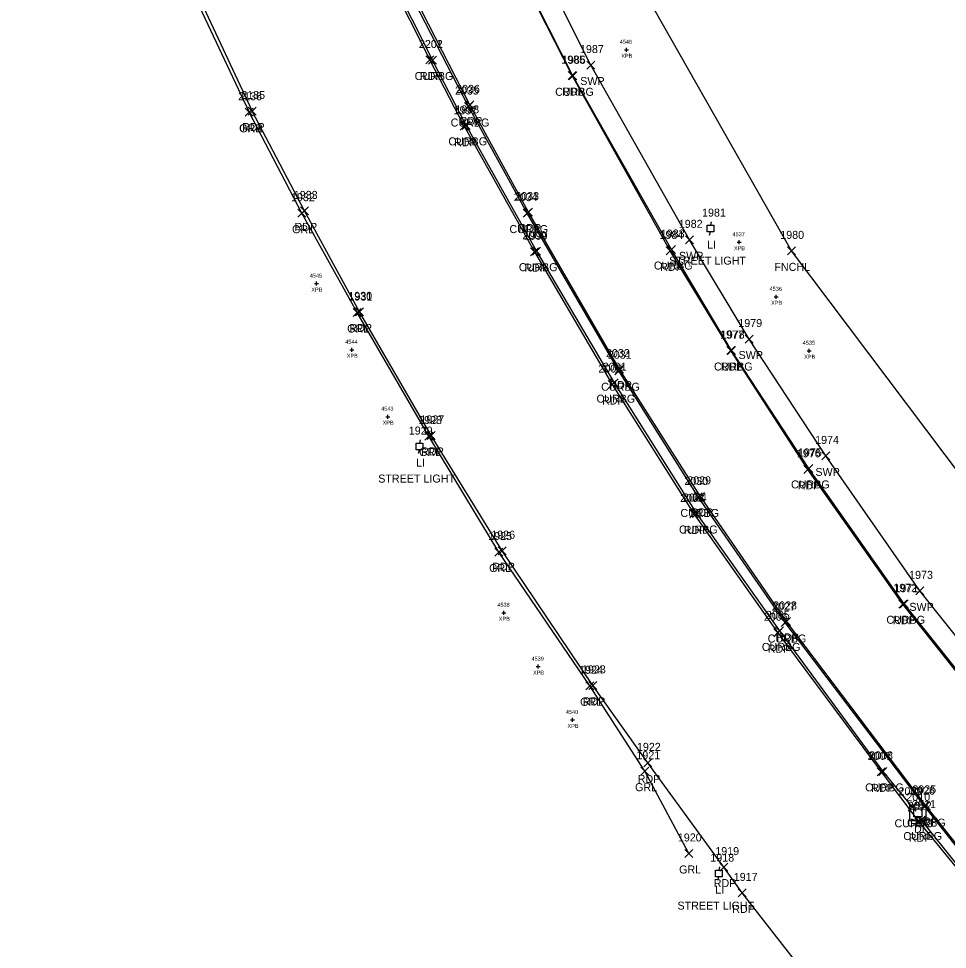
# Model space of a CAD drawing. Extents: x 1690689 to 1696275, y 438760 to 444007.
# Drawn here: x 1691497.4 to 1691729.4, y 439380.6 to 439613.2 of the extents above; entities that cross this region are included whole.
import ezdxf

# ---------------------------------------------------------------- set-up
doc = ezdxf.new("R2010")
doc.units = 0
for name, color, linetype in [('B_A', 7, 'Continuous'), ('B_I', 7, 'Continuous'), ('B_TIC', 7, 'Continuous'), ('D_A', 7, 'Continuous'), ('D_I', 7, 'Continuous'), ('DS', 7, 'Continuous'), ('L_A', 7, 'Continuous'), ('L_I', 7, 'Continuous'), ('L_TIC', 7, 'Continuous'), ('LFNC', 7, 'Continuous'), ('P_A', 7, 'Continuous'), ('P_I', 7, 'Continuous'), ('P_TIC', 7, 'Continuous'), ('PET', 7, 'Continuous'), ('R_A', 7, 'Continuous'), ('R_I', 7, 'Continuous'), ('R_TIC', 7, 'Continuous'), ('RC', 7, 'Continuous'), ('RGR', 7, 'Continuous'), ('RSW', 7, 'Continuous'), ('U_A', 7, 'Continuous'), ('U_C', 7, 'Continuous'), ('U_I', 7, 'Continuous'), ('ULP', 7, 'Continuous')]:
    doc.layers.add(name, color=color, linetype=linetype)

msp = doc.modelspace()

# ---------------------------------------------------------------- linework, layer by layer
at = {"layer": 'B_TIC'}
for p, q in [((1691649.24, 439605.43), (1691649.32, 439605.43)), ((1691677.39, 439557.32), (1691677.46, 439557.32)), ((1691571.79, 439546.98), (1691571.86, 439546.98)), ((1691686.68, 439543.68), (1691686.75, 439543.68)), ((1691580.63, 439530.44), (1691580.7, 439530.44)), ((1691694.92, 439530.19), (1691695, 439530.19)), ((1691589.61, 439513.71), (1691589.69, 439513.71)), ((1691618.63, 439464.7), (1691618.71, 439464.7)), ((1691627.17, 439451.24), (1691627.25, 439451.24)), ((1691635.8, 439437.92), (1691635.87, 439437.92))]:
    msp.add_line(p, q, dxfattribs=at)
for points in [[(1691648.74, 439605.43), (1691649.74, 439605.43)], [(1691649.24, 439604.93), (1691649.24, 439605.93)], [(1691676.89, 439557.32), (1691677.89, 439557.32)], [(1691677.39, 439556.82), (1691677.39, 439557.82)], [(1691571.78, 439546.48), (1691571.78, 439547.48)], [(1691571.28, 439546.98), (1691572.28, 439546.98)], [(1691686.18, 439543.68), (1691687.18, 439543.68)], [(1691686.68, 439543.18), (1691686.68, 439544.18)], [(1691580.62, 439529.94), (1691580.62, 439530.94)], [(1691580.12, 439530.44), (1691581.12, 439530.44)], [(1691694.42, 439530.19), (1691695.42, 439530.19)], [(1691694.92, 439529.69), (1691694.92, 439530.69)], [(1691589.11, 439513.71), (1691590.11, 439513.71)], [(1691589.61, 439513.21), (1691589.61, 439514.21)], [(1691618.13, 439464.7), (1691619.13, 439464.7)], [(1691618.63, 439464.2), (1691618.63, 439465.2)], [(1691627.17, 439450.74), (1691627.17, 439451.74)], [(1691626.67, 439451.24), (1691627.67, 439451.24)], [(1691635.29, 439437.92), (1691636.29, 439437.92)], [(1691635.79, 439437.42), (1691635.79, 439438.42)]]:
    msp.add_lwpolyline(points, dxfattribs=at)
at = {"layer": 'DS'}
for p, q in [((1691720.04, 439416.7), (1691724.04, 439416.7)), ((1691720.04, 439412.7), (1691720.04, 439416.7)), ((1691721.04, 439413.7), (1691721.04, 439415.7)), ((1691721.04, 439415.7), (1691723.04, 439415.7)), ((1691722.05, 439414.7), (1691722.05, 439414.7)), ((1691722.05, 439414.7), (1691722.05, 439414.7)), ((1691723.04, 439415.7), (1691723.04, 439413.7)), ((1691724.04, 439416.7), (1691724.04, 439412.7)), ((1691724.04, 439412.7), (1691720.04, 439412.7)), ((1691723.04, 439413.7), (1691721.04, 439413.7))]:
    msp.add_line(p, q, dxfattribs=at)
at = {"layer": 'L_TIC'}
for points in [[(1691689.47, 439554.17), (1691691.47, 439556.17)], [(1691691.47, 439554.17), (1691689.47, 439556.17)]]:
    msp.add_lwpolyline(points, dxfattribs=at)
at = {"layer": 'LFNC'}
msp.add_lwpolyline([(1691807.26, 439412.53), (1691787.48, 439430.41), (1691771.88, 439447.07), (1691690.47, 439555.17), (1691645.43, 439634.56), (1691611.1, 439707.77), (1691582.01, 439789.5), (1691566.71, 439848.94), (1691556.2, 439899.11), (1691546, 439958.42), (1691528.18, 440069.26), (1691515.01, 440157.78), (1691504.49, 440231.44), (1691500.26, 440300.18), (1691503.51, 440349.74)], dxfattribs=at)
at = {"layer": 'P_TIC'}
for points in [[(1691599.17, 439601.88), (1691601.17, 439603.88)], [(1691601.17, 439601.88), (1691599.17, 439603.88)], [(1691599.17, 439601.88), (1691601.17, 439603.88)], [(1691601.17, 439601.88), (1691599.17, 439603.88)], [(1691634.67, 439597.99), (1691636.67, 439599.99)], [(1691636.67, 439597.99), (1691634.67, 439599.99)], [(1691609.1, 439590.66), (1691611.1, 439592.66)], [(1691611.1, 439590.66), (1691609.1, 439592.66)], [(1691554.7, 439589.13), (1691556.7, 439591.13)], [(1691556.7, 439589.13), (1691554.7, 439591.13)], [(1691554.7, 439589.13), (1691556.7, 439591.13)], [(1691556.7, 439589.13), (1691554.7, 439591.13)], [(1691607.72, 439585.3), (1691609.72, 439587.3)], [(1691609.72, 439585.3), (1691607.72, 439587.3)], [(1691607.72, 439585.3), (1691609.72, 439587.3)], [(1691609.72, 439585.3), (1691607.72, 439587.3)], [(1691567.85, 439564.16), (1691569.85, 439566.16)], [(1691569.85, 439564.16), (1691567.85, 439566.16)], [(1691623.8, 439563.87), (1691625.8, 439565.87)], [(1691625.8, 439563.87), (1691623.8, 439565.87)], [(1691625.29, 439553.95), (1691627.29, 439555.95)], [(1691627.29, 439553.95), (1691625.29, 439555.95)], [(1691659.2, 439554.16), (1691661.2, 439556.16)], [(1691661.2, 439554.16), (1691659.2, 439556.16)], [(1691581.54, 439538.92), (1691583.54, 439540.92)], [(1691583.54, 439538.92), (1691581.54, 439540.92)], [(1691674.33, 439529.25), (1691676.33, 439531.25)], [(1691676.33, 439529.25), (1691674.33, 439531.25)], [(1691646.49, 439524.62), (1691648.49, 439526.62)], [(1691648.49, 439524.62), (1691646.49, 439526.62)], [(1691644.67, 439520.76), (1691646.67, 439522.76)], [(1691646.67, 439520.76), (1691644.67, 439522.76)], [(1691599.47, 439508.04), (1691601.47, 439510.04)], [(1691601.47, 439508.04), (1691599.47, 439510.04)], [(1691693.57, 439499.54), (1691695.57, 439501.54)], [(1691695.57, 439499.54), (1691693.57, 439501.54)], [(1691666.79, 439492.81), (1691668.79, 439494.81)], [(1691668.79, 439492.81), (1691666.79, 439494.81)], [(1691665.09, 439488.41), (1691667.09, 439490.41)], [(1691667.09, 439488.41), (1691665.09, 439490.41)], [(1691617.23, 439479.22), (1691619.23, 439481.22)], [(1691619.23, 439479.22), (1691617.23, 439481.22)], [(1691717.35, 439465.84), (1691719.35, 439467.84)], [(1691719.35, 439465.84), (1691717.35, 439467.84)], [(1691688.24, 439461.55), (1691690.24, 439463.55)], [(1691690.24, 439461.55), (1691688.24, 439463.55)], [(1691686.07, 439458.72), (1691688.07, 439460.72)], [(1691688.07, 439458.72), (1691686.07, 439460.72)], [(1691639.83, 439445.56), (1691641.83, 439447.56)], [(1691641.83, 439445.56), (1691639.83, 439447.56)], [(1691653.57, 439426.19), (1691655.57, 439428.19)], [(1691655.57, 439426.19), (1691653.57, 439428.19)], [(1691711.93, 439423.94), (1691713.93, 439425.94)], [(1691713.93, 439423.94), (1691711.93, 439425.94)], [(1691723.01, 439415.58), (1691725.01, 439417.58)], [(1691725.01, 439415.58), (1691723.01, 439417.58)], [(1691721.34, 439411.47), (1691723.34, 439413.47)], [(1691723.34, 439411.47), (1691721.34, 439413.47)], [(1691672.58, 439400.13), (1691674.58, 439402.13)], [(1691674.58, 439400.13), (1691672.58, 439402.13)], [(1691677.2, 439393.68), (1691679.2, 439395.68)], [(1691679.2, 439393.68), (1691677.2, 439395.68)]]:
    msp.add_lwpolyline(points, dxfattribs=at)
at = {"layer": 'PET'}
for points in [[(1691740.86, 439438.42), (1691718.35, 439466.84), (1691694.57, 439500.54), (1691675.33, 439530.25), (1691660.2, 439555.16), (1691635.67, 439598.99), (1691612.01, 439645.5), (1691603.32, 439664.85), (1691590.17, 439694.4), (1691572.17, 439740.64), (1691559.21, 439778.61), (1691539.62, 439845.89), (1691529.44, 439889.89), (1691519.24, 439952.46), (1691514.72, 439998.23), (1691509.81, 440041.51), (1691505.13, 440074.25), (1691498.69, 440110.55), (1691490.49, 440154.58), (1691477, 440226.52), (1691464.62, 440293.86), (1691463.24, 440308.16), (1691465.2, 440320.4), (1691467.78, 440327.44)], [(1691377.54, 440285.07), (1691383.03, 440263.99), (1691389.71, 440226.83), (1691397.52, 440183.99), (1691405.42, 440141.12), (1691420.18, 440061.02), (1691427.31, 440023.49), (1691441.11, 439949.89), (1691451.37, 439894.72), (1691461.75, 439846.42), (1691469.53, 439815.36), (1691477.9, 439786.08), (1691489.83, 439749.54), (1691508.6, 439697.41), (1691528.81, 439647.65), (1691555.7, 439590.13)], [(1691744.74, 439390.57), (1691724.01, 439416.58), (1691689.24, 439462.55), (1691667.79, 439493.81), (1691647.49, 439525.62), (1691624.8, 439564.87), (1691610.1, 439591.66), (1691592.95, 439625.24), (1691579.41, 439654.32), (1691570.47, 439674.98), (1691555.57, 439711.44), (1691542.52, 439747.08), (1691524.14, 439803.51), (1691505.35, 439875.13)], [(1691494.09, 439857.01), (1691500.53, 439831.34), (1691518.69, 439777.72), (1691533.02, 439743.42), (1691561.53, 439681.93), (1691576.62, 439652.02), (1691590.04, 439623.03), (1691600.17, 439602.88)], [(1691608.72, 439586.3), (1691600.17, 439602.88)], [(1691635.64, 439190.05), (1691676.02, 439233.65), (1691723.65, 439283.92), (1691748.95, 439310.32), (1691749.2, 439312.2), (1691740.13, 439321.47), (1691725.27, 439337.07), (1691702.51, 439363.5), (1691678.2, 439394.68), (1691673.58, 439401.13), (1691654.57, 439427.19), (1691640.83, 439446.56), (1691618.23, 439480.22), (1691600.47, 439509.04), (1691582.54, 439539.92), (1691568.85, 439565.16), (1691555.7, 439590.13)], [(1691608.72, 439586.3), (1691626.29, 439554.95), (1691645.67, 439521.76), (1691666.09, 439489.41), (1691687.07, 439459.72), (1691712.93, 439424.94), (1691722.34, 439412.47), (1691740.73, 439389.94)]]:
    msp.add_lwpolyline(points, dxfattribs=at)
at = {"layer": 'R_TIC'}
for points in [[(1691599.76, 439601.87), (1691601.76, 439603.87)], [(1691601.76, 439601.87), (1691599.76, 439603.87)], [(1691599.76, 439601.87), (1691601.76, 439603.87)], [(1691601.76, 439601.87), (1691599.76, 439603.87)], [(1691639.34, 439600.62), (1691641.34, 439602.62)], [(1691641.34, 439600.62), (1691639.34, 439602.62)], [(1691634.86, 439597.93), (1691636.86, 439599.93)], [(1691636.86, 439597.93), (1691634.86, 439599.93)], [(1691608.76, 439590.25), (1691610.76, 439592.25)], [(1691610.76, 439590.25), (1691608.76, 439592.25)], [(1691553.98, 439588.81), (1691555.98, 439590.81)], [(1691555.98, 439588.81), (1691553.98, 439590.81)], [(1691553.98, 439588.81), (1691555.98, 439590.81)], [(1691555.98, 439588.81), (1691553.98, 439590.81)], [(1691608.18, 439585.54), (1691610.18, 439587.54)], [(1691610.18, 439585.54), (1691608.18, 439587.54)], [(1691608.18, 439585.54), (1691610.18, 439587.54)], [(1691610.18, 439585.54), (1691608.18, 439587.54)], [(1691567.16, 439563.59), (1691569.16, 439565.59)], [(1691569.16, 439563.59), (1691567.16, 439565.59)], [(1691623.45, 439563.61), (1691625.45, 439565.61)], [(1691625.45, 439563.61), (1691623.45, 439565.61)], [(1691664.02, 439556.93), (1691666.02, 439558.93)], [(1691666.02, 439556.93), (1691664.02, 439558.93)], [(1691659.54, 439554.5), (1691661.54, 439556.5)], [(1691661.54, 439554.5), (1691659.54, 439556.5)], [(1691625.79, 439554.09), (1691627.79, 439556.09)], [(1691627.79, 439554.09), (1691625.79, 439556.09)], [(1691580.94, 439538.74), (1691582.94, 439540.74)], [(1691582.94, 439538.74), (1691580.94, 439540.74)], [(1691678.91, 439532.13), (1691680.91, 439534.13)], [(1691680.91, 439532.13), (1691678.91, 439534.13)], [(1691674.53, 439529.26), (1691676.53, 439531.26)], [(1691676.53, 439529.26), (1691674.53, 439531.26)], [(1691646.36, 439524.21), (1691648.36, 439526.21)], [(1691648.36, 439524.21), (1691646.36, 439526.21)], [(1691645.2, 439521.22), (1691647.2, 439523.22)], [(1691647.2, 439521.22), (1691645.2, 439523.22)], [(1691598.9, 439507.88), (1691600.9, 439509.88)], [(1691600.9, 439507.88), (1691598.9, 439509.88)], [(1691698.11, 439502.91), (1691700.11, 439504.91)], [(1691700.11, 439502.91), (1691698.11, 439504.91)], [(1691693.8, 439499.79), (1691695.8, 439501.79)], [(1691695.8, 439499.79), (1691693.8, 439501.79)], [(1691666.16, 439492.65), (1691668.16, 439494.65)], [(1691668.16, 439492.65), (1691666.16, 439494.65)], [(1691665.8, 439488.52), (1691667.8, 439490.52)], [(1691667.8, 439488.52), (1691665.8, 439490.52)], [(1691616.4, 439478.89), (1691618.4, 439480.89)], [(1691618.4, 439478.89), (1691616.4, 439480.89)], [(1691721.59, 439469.19), (1691723.59, 439471.19)], [(1691723.59, 439469.19), (1691721.59, 439471.19)], [(1691717.62, 439465.95), (1691719.62, 439467.95)], [(1691719.62, 439465.95), (1691717.62, 439467.95)], [(1691686.51, 439459.17), (1691688.51, 439461.17)], [(1691688.51, 439459.17), (1691686.51, 439461.17)], [(1691687.95, 439461.27), (1691689.95, 439463.27)], [(1691689.95, 439461.27), (1691687.95, 439463.27)], [(1691639.13, 439445.45), (1691641.13, 439447.45)], [(1691641.13, 439445.45), (1691639.13, 439447.45)], [(1691652.88, 439424.11), (1691654.88, 439426.11)], [(1691654.88, 439424.11), (1691652.88, 439426.11)], [(1691712.31, 439424.06), (1691714.31, 439426.06)], [(1691714.31, 439424.06), (1691712.31, 439426.06)], [(1691719.65, 439415.08), (1691721.65, 439417.08)], [(1691721.65, 439415.08), (1691719.65, 439417.08)], [(1691722.78, 439415.24), (1691724.78, 439417.24)], [(1691724.78, 439415.24), (1691722.78, 439417.24)], [(1691721.86, 439411.89), (1691723.86, 439413.89)], [(1691723.86, 439411.89), (1691721.86, 439413.89)], [(1691663.88, 439403.54), (1691665.88, 439405.54)], [(1691665.88, 439403.54), (1691663.88, 439405.54)]]:
    msp.add_lwpolyline(points, dxfattribs=at)
at = {"layer": 'RC'}
for points in [[(1691743.99, 439435.22), (1691718.62, 439466.95), (1691694.8, 439500.79), (1691675.53, 439530.26), (1691660.54, 439555.5), (1691635.86, 439598.93), (1691612.19, 439645.64), (1691603.6, 439665.06), (1691590.6, 439694.56), (1691572.56, 439740.45), (1691559.42, 439778.8), (1691539.86, 439846.17), (1691529.78, 439890.1), (1691519.48, 439952.64), (1691515.02, 439998.4), (1691510.19, 440041.43), (1691505.45, 440074.27), (1691499.01, 440110.77), (1691490.99, 440154.57), (1691477.35, 440226.5), (1691464.87, 440293.92), (1691463.63, 440308.17), (1691465.44, 440320.36), (1691468.18, 440327.32)], [(1691722.86, 439412.89), (1691741.08, 439390.24), (1691743.13, 439388.07), (1691743.66, 439387.84), (1691744.67, 439388.35), (1691744.62, 439389.23), (1691744.34, 439390.37), (1691723.78, 439416.24), (1691688.95, 439462.27), (1691667.16, 439493.65), (1691647.36, 439525.21), (1691624.45, 439564.61), (1691609.76, 439591.25), (1691592.4, 439625.11), (1691579.16, 439654.08), (1691570.08, 439674.89), (1691554.96, 439711.36), (1691542.03, 439747.07), (1691523.68, 439803.25), (1691504.86, 439874.81), (1691482.51, 439963.12), (1691465.94, 440025.49), (1691459.81, 440052.22)], [(1691577.73, 439650.46), (1691590.47, 439623.44), (1691600.76, 439602.87)], [(1691609.18, 439586.54), (1691600.76, 439602.87)], [(1691609.18, 439586.54), (1691626.79, 439555.09), (1691646.2, 439522.22), (1691666.8, 439489.52), (1691687.51, 439460.17), (1691713.31, 439425.06), (1691720.65, 439416.08)]]:
    msp.add_lwpolyline(points, dxfattribs=at)
at = {"layer": 'RGR'}
for points in [[(1691377.05, 440284.73), (1691382.32, 440263.95), (1691388.93, 440226.77), (1691396.89, 440183.97), (1691404.66, 440141.15), (1691419.49, 440061.06), (1691426.89, 440021.5), (1691440.31, 439950.53), (1691450.78, 439894.67), (1691460.99, 439846.23), (1691468.83, 439815.05), (1691476.97, 439785.63), (1691488.62, 439749.74), (1691507.91, 439696.82), (1691528.09, 439647.02), (1691554.98, 439589.81)], [(1691664.88, 439404.54), (1691653.88, 439425.11), (1691640.13, 439446.45), (1691617.4, 439479.89), (1691599.9, 439508.88), (1691581.94, 439539.74), (1691568.16, 439564.59), (1691554.98, 439589.81)]]:
    msp.add_lwpolyline(points, dxfattribs=at)
at = {"layer": 'RSW'}
msp.add_lwpolyline([(1691747.52, 439438.86), (1691722.59, 439470.19), (1691699.11, 439503.91), (1691679.91, 439533.13), (1691665.02, 439557.93), (1691640.34, 439601.62), (1691617.17, 439647.8), (1691607.94, 439668.44), (1691595.18, 439697.07), (1691577.57, 439742.18), (1691564.36, 439780.44), (1691544.71, 439847.37), (1691534.58, 439891.31), (1691524.44, 439952.98), (1691520.21, 439998.63), (1691515.22, 440042.14), (1691510.39, 440075.19), (1691503.94, 440111.92), (1691496.05, 440155.61), (1691482.56, 440227.35), (1691469.87, 440294.77), (1691468.99, 440308.08), (1691470.09, 440318.44), (1691465.44, 440320.36)], dxfattribs=at)
at = {"layer": 'ULP'}
for p, q in [((1691669.44, 439559.89), (1691669.44, 439561.56)), ((1691669.44, 439561.56), (1691671.11, 439561.56)), ((1691670.44, 439562.39), (1691670.28, 439561.56)), ((1691671.11, 439561.56), (1691671.11, 439559.89)), ((1691671.11, 439559.89), (1691669.44, 439559.89)), ((1691670.03, 439559.06), (1691670.28, 439559.89)), ((1691670.28, 439560.73), (1691670.28, 439560.73)), ((1691597.74, 439507.92), (1691597.57, 439507.08)), ((1691596.74, 439505.42), (1691596.74, 439507.08)), ((1691596.74, 439507.08), (1691598.41, 439507.08)), ((1691598.41, 439505.42), (1691596.74, 439505.42)), ((1691597.32, 439504.58), (1691597.57, 439505.42)), ((1691597.57, 439506.25), (1691597.57, 439506.25)), ((1691598.41, 439507.08), (1691598.41, 439505.42)), ((1691672.51, 439401.17), (1691672.35, 439400.33)), ((1691671.51, 439398.67), (1691671.51, 439400.33)), ((1691671.51, 439400.33), (1691673.18, 439400.33)), ((1691673.18, 439398.67), (1691671.51, 439398.67)), ((1691672.1, 439397.83), (1691672.35, 439398.67)), ((1691672.35, 439399.5), (1691672.35, 439399.5)), ((1691673.18, 439400.33), (1691673.18, 439398.67))]:
    msp.add_line(p, q, dxfattribs=at)

# ---------------------------------------------------------------- texts
at = {"layer": 'B_A'}
for p in [(1691647.97, 439603.43), (1691676.12, 439555.32), (1691570.52, 439544.98), (1691685.41, 439541.68), (1691579.36, 439528.44), (1691693.66, 439528.19), (1691588.34, 439511.71), (1691617.36, 439462.7), (1691625.91, 439449.24), (1691634.53, 439435.92)]:
    msp.add_text('XPB', height=1, dxfattribs=at).set_placement(p)
at = {"layer": 'B_I'}
for s, p in [('4546', (1691647.58, 439606.93)), ('4537', (1691675.76, 439558.82)), ('4545', (1691570.15, 439548.48)), ('4536', (1691685.02, 439545.18)), ('4544', (1691578.99, 439531.94)), ('4535', (1691693.29, 439531.69)), ('4543', (1691587.98, 439515.21)), ('4538', (1691617, 439466.2)), ('4539', (1691625.54, 439452.74)), ('4540', (1691634.12, 439439.42))]:
    msp.add_text(s, height=1, dxfattribs=at).set_placement(p)
at = {"layer": 'D_A'}
msp.add_text('DI', height=2, dxfattribs=at).set_placement((1691721.1, 439409.7))
at = {"layer": 'D_I'}
msp.add_text('2010', height=2, dxfattribs=at).set_placement((1691719.19, 439417.7))
at = {"layer": 'L_A'}
msp.add_text('FNCHL', height=2, dxfattribs=at).set_placement((1691686.22, 439550.17))
at = {"layer": 'L_I'}
msp.add_text('1980', height=2, dxfattribs=at).set_placement((1691687.69, 439558.17))
at = {"layer": 'P_A'}
for p in [(1691597.66, 439597.88), (1691597.66, 439597.88), (1691633.16, 439593.99), (1691553.19, 439585.13), (1691553.19, 439585.13), (1691607.59, 439586.66), (1691606.2, 439581.3), (1691606.2, 439581.3), (1691566.33, 439560.16), (1691622.29, 439559.87), (1691623.78, 439549.95), (1691657.69, 439550.16), (1691580.02, 439534.92), (1691672.82, 439525.25), (1691644.97, 439520.62), (1691643.15, 439516.76), (1691597.96, 439504.04), (1691692.06, 439495.54), (1691665.28, 439488.81), (1691663.58, 439484.41), (1691615.71, 439475.22), (1691715.84, 439461.84), (1691686.73, 439457.55), (1691684.56, 439454.72), (1691638.32, 439441.56), (1691652.06, 439422.19), (1691710.42, 439419.94), (1691721.5, 439411.58), (1691719.82, 439407.47), (1691671.07, 439396.13), (1691675.69, 439389.68)]:
    msp.add_text('RDP', height=2, dxfattribs=at).set_placement(p)
at = {"layer": 'P_I'}
for s, p in [('2201', (1691597.4, 439605.88)), ('2201', (1691597.4, 439605.88)), ('1985', (1691632.98, 439601.99)), ('2036', (1691606.7, 439594.66)), ('2135', (1691553.01, 439593.13)), ('2135', (1691553.01, 439593.13)), ('1997', (1691606.02, 439589.3)), ('1997', (1691606.02, 439589.3)), ('1933', (1691566.15, 439568.16)), ('2033', (1691621.46, 439567.87)), ('1999', (1691623.59, 439557.95)), ('1984', (1691657.51, 439558.16)), ('1930', (1691579.76, 439542.92)), ('1977', (1691672.64, 439533.25)), ('2032', (1691644.15, 439528.62)), ('2002', (1691642.25, 439524.76)), ('1927', (1691597.78, 439512.04)), ('1976', (1691691.82, 439503.54)), ('2029', (1691664.44, 439496.81)), ('2003', (1691662.68, 439492.41)), ('1926', (1691615.48, 439483.22)), ('1971', (1691716.22, 439469.84)), ('2028', (1691685.9, 439465.55)), ('2006', (1691683.6, 439462.72)), ('1923', (1691638.14, 439449.56)), ('1922', (1691651.88, 439430.19)), ('2007', (1691709.52, 439427.94)), ('2025', (1691720.68, 439419.58)), ('2012', (1691719.56, 439415.47)), ('1919', (1691671.45, 439404.13)), ('1917', (1691676.07, 439397.68))]:
    msp.add_text(s, height=2, dxfattribs=at).set_placement(p)
at = {"layer": 'R_A'}
for s, p in [('CURBG', (1691596.34, 439597.87)), ('CURBG', (1691596.34, 439597.87)), ('SWP', (1691637.71, 439596.62)), ('CURBG', (1691631.45, 439593.93)), ('GRR', (1691552.47, 439584.81)), ('GRL', (1691552.53, 439584.81)), ('CURBG', (1691605.34, 439586.25)), ('CURBG', (1691604.77, 439581.54)), ('CURBG', (1691604.77, 439581.54)), ('GRL', (1691565.7, 439559.59)), ('CURBG', (1691620.03, 439559.61)), ('SWP', (1691662.38, 439552.93)), ('CURBG', (1691622.38, 439550.09)), ('CURBG', (1691656.12, 439550.5)), ('GRL', (1691579.48, 439534.74)), ('SWP', (1691677.27, 439528.13)), ('CURBG', (1691671.12, 439525.26)), ('CURBG', (1691642.94, 439520.21)), ('CURBG', (1691641.78, 439517.22)), ('GRL', (1691597.44, 439503.88)), ('SWP', (1691696.47, 439498.91)), ('CURBG', (1691690.38, 439495.79)), ('CURBG', (1691662.74, 439488.65)), ('CURBG', (1691662.38, 439484.52)), ('GRL', (1691614.95, 439474.89)), ('SWP', (1691719.95, 439465.19)), ('CURBG', (1691714.21, 439461.95)), ('CURBG', (1691684.53, 439457.27)), ('CURBG', (1691683.09, 439455.17)), ('GRL', (1691637.67, 439441.45)), ('GRL', (1691651.42, 439420.11)), ('CURBG', (1691708.9, 439420.06)), ('CURBG', (1691716.24, 439411.08)), ('CURBG', (1691719.36, 439411.24)), ('CURBG', (1691718.44, 439407.89)), ('GRL', (1691662.42, 439399.54))]:
    msp.add_text(s, height=2, dxfattribs=at).set_placement(p)
at = {"layer": 'R_I'}
for s, p in [('2202', (1691597.42, 439605.87)), ('2202', (1691597.42, 439605.87)), ('1987', (1691637.65, 439604.62)), ('1986', (1691633.12, 439601.93)), ('2035', (1691606.42, 439594.25)), ('2136', (1691552.24, 439592.81)), ('2136', (1691552.24, 439592.81)), ('1998', (1691606.49, 439589.54)), ('1998', (1691606.49, 439589.54)), ('1932', (1691565.46, 439567.59)), ('2034', (1691621.11, 439567.61)), ('1982', (1691662.33, 439560.93)), ('2000', (1691623.29, 439558.09)), ('1983', (1691657.84, 439558.5)), ('1931', (1691579.81, 439542.74)), ('1979', (1691677.21, 439536.13)), ('1978', (1691672.84, 439533.26)), ('2031', (1691644.59, 439528.21)), ('2001', (1691643.34, 439525.22)), ('1928', (1691597.21, 439511.88)), ('1974', (1691696.41, 439506.91)), ('1975', (1691692.11, 439503.79)), ('2030', (1691663.73, 439496.65)), ('2004', (1691663.38, 439492.52)), ('1925', (1691614.71, 439482.89)), ('1973', (1691719.89, 439473.19)), ('1972', (1691715.93, 439469.95)), ('2027', (1691685.61, 439465.27)), ('2005', (1691684.09, 439463.17)), ('1924', (1691637.43, 439449.45)), ('1921', (1691651.75, 439428.11)), ('2008', (1691709.9, 439428.06)), ('2009', (1691717.23, 439419.08)), ('2026', (1691720.39, 439419.24)), ('2011', (1691720.65, 439415.89)), ('1920', (1691662.1, 439407.54))]:
    msp.add_text(s, height=2, dxfattribs=at).set_placement(p)
at = {"layer": 'U_A'}
for p in [(1691669.38, 439555.73), (1691596.68, 439501.25), (1691671.45, 439394.5)]:
    msp.add_text('LI', height=2, dxfattribs=at).set_placement(p)
at = {"layer": 'U_C'}
for p in [(1691659.94, 439551.73), (1691587.24, 439497.25), (1691662.01, 439390.5)]:
    msp.add_text('STREET LIGHT', height=2, dxfattribs=at).set_placement(p)
at = {"layer": 'U_I'}
for s, p in [('1981', (1691668.15, 439563.73)), ('1929', (1691594.87, 439509.25)), ('1918', (1691670.22, 439402.5))]:
    msp.add_text(s, height=2, dxfattribs=at).set_placement(p)

doc.saveas('drawing.dxf')
